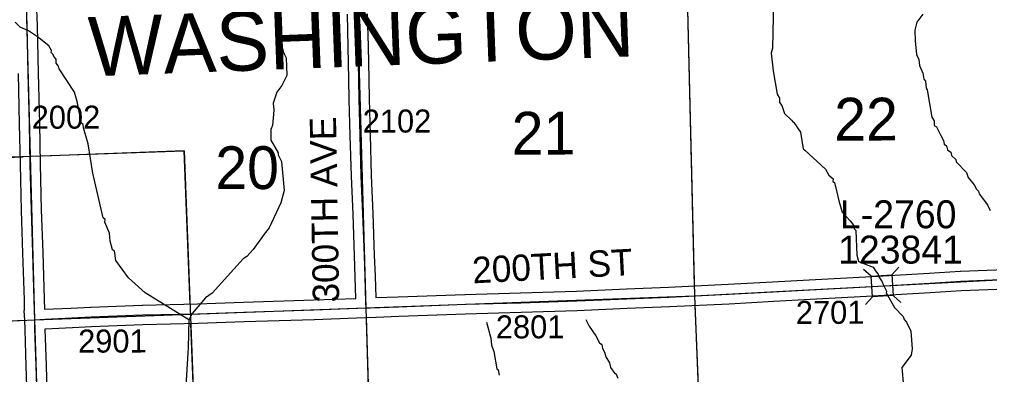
# Model space of a CAD drawing. Extents: x 128.7 to 185.5, y -21.4 to 12.6.
# Drawn here: x 153.067 to 156.014, y -5.264 to -4.184 of the extents above; entities that cross this region are included whole.
import ezdxf

# ---------------------------------------------------------------- set-up
doc = ezdxf.new("R2010")
doc.units = 0
for name, color, linetype in [('tdCoHydroRiver', 7, 'Continuous'), ('tdCoSecRdNmbr', 7, 'Continuous'), ('tdCoSecRdTxt', 7, 'Continuous'), ('tdCoSecRteBand', 7, 'Continuous'), ('tdCoSecRteCL', 7, 'Continuous'), ('tdCoSectLine', 7, 'Continuous'), ('tdCoSectLinePart', 7, 'Continuous'), ('tdCoSectNmbr', 7, 'Continuous'), ('tdCoStrucSec', 7, 'Continuous'), ('tdCoStrucSecCoName', 7, 'Continuous'), ('tdCoStrucSecFHWANum', 7, 'Continuous'), ('tdCoSurfAsphalt', 7, 'Continuous'), ('tdCoSurfGravel', 7, 'Continuous'), ('tdCoTwpBndry', 7, 'Continuous'), ('tdCoTwpBndryShd', 7, 'Continuous'), ('tdCoTwpNameTxt', 7, 'Continuous')]:
    doc.layers.add(name, color=color, linetype=linetype)

msp = doc.modelspace()

# ---------------------------------------------------------------- linework, layer by layer
at = {"layer": 'tdCoHydroRiver'}
for points in [[(155.3568, -4.1287), (155.354, -4.2709), (155.3498, -4.2868), (155.3565, -4.3402), (155.3685, -4.4108), (155.3753, -4.4232), (155.3757, -4.4358), (155.3824, -4.445), (155.3911, -4.47), (155.4124, -4.4897), (155.4173, -4.4959), (155.419, -4.4974), (155.4389, -4.5267), (155.4471, -4.5769), (155.452, -4.5814), (155.5156, -4.6391), (155.5257, -4.6577), (155.5387, -4.6683), (155.5374, -4.6762), (155.5423, -4.6792), (155.5442, -4.6886), (155.5459, -4.6917), (155.5553, -4.7356), (155.566, -4.7699), (155.5906, -4.7958), (155.6006, -4.8097), (155.6026, -4.8207), (155.6075, -4.8252), (155.6102, -4.9009), (155.6156, -4.9196), (155.6604, -4.937), (155.6688, -4.9509), (155.6754, -4.9585), (155.6773, -4.9664), (155.6873, -4.9818), (155.6891, -4.988), (155.7009, -5.0097), (155.6995, -5.0145), (155.7248, -5.0594), (155.751, -5.0868), (155.7545, -5.0962), (155.7611, -5.1038), (155.7747, -5.1317), (155.7782, -5.1853), (155.7758, -5.2043), (155.7471, -5.2416), (155.7523, -5.2983)], [(153.8429, -4.1758), (153.8573, -4.2274), (153.8596, -4.2479), (153.8687, -4.2838), (153.8772, -4.3009), (153.879, -4.3545), (153.8643, -4.385), (153.8492, -4.4045), (153.8377, -4.438), (153.84, -4.46), (153.8353, -4.5059), (153.831, -4.5187), (153.8305, -4.5503), (153.8524, -4.589), (153.8526, -4.5953), (153.8628, -4.6155), (153.8705, -4.7036), (153.8608, -4.7418), (153.8255, -4.8172), (153.8104, -4.8367), (153.7773, -4.8836), (153.7575, -4.9048), (153.7467, -4.9114), (153.6524, -5.0157), (153.6324, -5.0306), (153.5914, -5.0778), (153.581, -5.0971), (153.5792, -5.1808), (153.5681, -5.3642)], [(155.8112, -4.1677), (155.7931, -4.192), (155.7861, -4.2159), (155.7873, -4.249), (155.7919, -4.2899), (155.7988, -4.3054), (155.801, -4.3243), (155.8113, -4.3476), (155.8135, -4.3649), (155.8185, -4.371), (155.8208, -4.393), (155.8242, -4.3976), (155.8382, -4.4808), (155.8449, -4.4916), (155.8454, -4.5058), (155.8519, -4.5103), (155.8654, -4.5366), (155.8739, -4.5521), (155.8759, -4.5631), (155.8823, -4.5676), (155.8859, -4.5801), (155.8957, -4.5876), (155.8976, -4.597), (155.9107, -4.6092), (155.9125, -4.617), (155.9437, -4.649), (155.949, -4.6646), (155.9671, -4.6861), (155.9739, -4.7), (155.9804, -4.7061), (155.9823, -4.7139), (156.0072, -4.7478), (156.0157, -4.7648)], [(153.581, -5.0971), (153.4488, -5.0148), (153.3983, -4.9692), (153.3602, -4.9168), (153.356, -4.887), (153.3496, -4.8841), (153.3424, -4.8575), (153.34, -4.8339), (153.3262, -4.7996), (153.3275, -4.7917), (153.321, -4.7872), (153.2895, -4.651), (153.2754, -4.5615), (153.2611, -4.5131), (153.2608, -4.5036), (153.2559, -4.499), (153.2426, -4.4332), (153.2337, -4.4051), (153.1871, -4.3341), (153.1852, -4.3263), (153.1786, -4.317), (153.1782, -4.3044), (153.1716, -4.2968), (153.1698, -4.2905), (153.1633, -4.2844), (153.1646, -4.2781), (153.1563, -4.2642), (153.1222, -4.2369), (153.0947, -4.2189), (153.0691, -4.2072), (153.0543, -4.1919)], [(154.787, -5.0961), (154.7972, -5.1163), (154.8172, -5.1456), (154.829, -5.1672), (154.8355, -5.1717), (154.8375, -5.1843), (154.8442, -5.1951), (154.8479, -5.2092), (154.8596, -5.2277), (154.8617, -5.2418), (154.875, -5.2603), (154.8781, -5.2602), (154.8849, -5.2741)], [(154.4856, -5.1038), (154.4983, -5.1523), (154.5006, -5.1743), (154.5076, -5.193), (154.5173, -5.2464), (154.5206, -5.2494), (154.5243, -5.2651)]]:
    msp.add_lwpolyline(points, dxfattribs=at)
at = {"layer": 'tdCoSecRteBand'}
for points in [[(153.118, -4.1286), (153.1204, -4.203), (153.1204, -4.2032), (153.1204, -4.2033), (153.1239, -4.3468), (153.1276, -4.5002), (153.1276, -4.5003), (153.1276, -4.5004), (153.1298, -4.6233), (153.1333, -4.763), (153.1375, -4.8928), (153.1375, -4.8928), (153.1375, -4.8928), (153.1419, -5.0344), (153.1419, -5.0345), (153.1419, -5.0347), (153.1426, -5.065)], [(153.1426, -5.065), (153.1428, -5.065), (153.2245, -5.0613), (153.2828, -5.0581), (153.283, -5.0581), (153.2833, -5.058), (153.4399, -5.0521), (153.4401, -5.0521), (153.4404, -5.0521), (153.6078, -5.0484), (153.7477, -5.0432), (153.7478, -5.0432), (153.7479, -5.0432), (153.9606, -5.0366), (154.089, -5.0318), (154.0869, -4.9664), (154.0847, -4.9024), (154.0803, -4.7757), (154.0753, -4.6607), (154.0753, -4.6605), (154.0753, -4.6602), (154.0719, -4.5367), (154.0719, -4.5367), (154.0719, -4.5367), (154.0689, -4.4267), (154.0689, -4.4265), (154.0689, -4.4264), (154.0679, -4.3668), (154.0657, -4.2672), (154.0635, -4.1678)], [(154.1235, -4.1663), (154.1257, -4.2659), (154.1279, -4.3655), (154.1279, -4.3656), (154.1279, -4.3657), (154.1289, -4.4252), (154.1319, -4.535), (154.1353, -4.6583), (154.1402, -4.7733), (154.1402, -4.7734), (154.1402, -4.7735), (154.1447, -4.9003), (154.1447, -4.9003), (154.1447, -4.9003), (154.1469, -4.9644), (154.1469, -4.9645), (154.1469, -4.9645), (154.149, -5.0295)], [(153.0915, -5.3627), (153.0878, -5.2368), (153.084, -5.1277), (153.084, -5.1277), (153.0833, -5.0984), (153.0813, -5.0691), (153.0827, -5.069), (153.0826, -5.0677), (153.0819, -5.0361), (153.0775, -4.8947), (153.0733, -4.7648), (153.0733, -4.7647), (153.0733, -4.7646), (153.0698, -4.6247), (153.0698, -4.6246), (153.0698, -4.6245), (153.0676, -4.5016), (153.0639, -4.3483)], [(154.149, -5.0295), (154.2172, -5.027), (154.2172, -5.027), (154.2172, -5.027), (154.4202, -5.0196), (154.4204, -5.0196), (154.4205, -5.0196), (154.5891, -5.0151), (154.7585, -5.0097), (154.9107, -5.0028), (154.9108, -5.0028), (154.9109, -5.0028), (155.0385, -4.9979), (155.2192, -4.989), (155.3545, -4.9816), (155.4655, -4.9755), (155.4655, -4.9755), (155.4656, -4.9754), (155.6559, -4.9656), (155.8298, -4.9552), (155.9242, -4.9493), (155.9245, -4.9493), (155.9249, -4.9493), (156.0868, -4.9427)], [(156.0897, -5.0027), (155.9276, -5.0092), (155.8335, -5.0151), (155.8335, -5.0151), (155.8334, -5.0151), (155.6593, -5.0255), (155.6592, -5.0255), (155.6591, -5.0255), (155.4688, -5.0354), (155.3578, -5.0415), (155.3578, -5.0415), (155.3578, -5.0415), (155.2224, -5.0489), (155.2223, -5.0489), (155.2223, -5.0489), (155.0413, -5.0578), (155.0411, -5.0578), (155.0409, -5.0578), (154.9133, -5.0628), (154.761, -5.0697), (154.7608, -5.0697), (154.7606, -5.0697), (154.5909, -5.0751), (154.5908, -5.0751), (154.5908, -5.0751), (154.4222, -5.0795), (154.2194, -5.0869), (154.1507, -5.0895), (154.1499, -5.0895), (154.1499, -5.0903), (154.1203, -5.0906), (154.0907, -5.0918), (153.9627, -5.0965), (153.9626, -5.0966), (153.9626, -5.0966), (153.7498, -5.1032), (153.6098, -5.1084), (153.6096, -5.1084), (153.6094, -5.1084), (153.4419, -5.1121), (153.2858, -5.118), (153.2276, -5.1212), (153.2275, -5.1212), (153.2273, -5.1212), (153.1458, -5.1249), (153.144, -5.125), (153.1478, -5.2348), (153.1478, -5.2349), (153.1478, -5.2349), (153.1515, -5.3609)]]:
    msp.add_lwpolyline(points, dxfattribs=at)
at = {"layer": 'tdCoSecRteCL'}
for points in [[(154.1196, -5.0607), (154.1194, -5.0431), (154.1169, -4.9654), (154.1147, -4.9013), (154.1102, -4.7746), (154.1053, -4.6594), (154.1019, -4.5359), (154.0989, -4.4259), (154.0979, -4.3662), (154.0957, -4.2666), (154.0935, -4.1669), (154.0915, -4.1154), (154.0905, -4.001), (154.0873, -3.8942), (154.0853, -3.8205), (154.0861, -3.8126), (154.0876, -3.8049), (154.0905, -3.7987), (154.0967, -3.7918), (154.0991, -3.7896), (154.1048, -3.7847)], [(153.1133, -5.097), (153.1119, -5.0353), (153.1075, -4.8938), (153.1033, -4.7638), (153.0998, -4.624), (153.0976, -4.5009), (153.0939, -4.3475), (153.0905, -4.204), (153.087, -4.0999)], [(154.1196, -5.0607), (154.1328, -5.0602), (154.2183, -5.057), (154.4213, -5.0496), (154.59, -5.0451), (154.7596, -5.0397), (154.912, -5.0328), (155.0398, -5.0279), (155.2208, -5.019), (155.3562, -5.0116), (155.4672, -5.0054), (155.6575, -4.9955), (155.8316, -4.9852), (155.9261, -4.9793), (156.1182, -4.9715)], [(153.1133, -5.097), (153.1441, -5.0949), (153.226, -5.0912), (153.2844, -5.088), (153.441, -5.0821), (153.6087, -5.0784), (153.7488, -5.0732), (153.9616, -5.0666), (154.1196, -5.0607)], [(153.1292, -5.5977), (153.1257, -5.4928), (153.1215, -5.3618), (153.1178, -5.2358), (153.1139, -5.1229), (153.1133, -5.097)]]:
    msp.add_lwpolyline(points, dxfattribs=at)
at = {"layer": 'tdCoSectLine'}
for points in [[(155.0934, -4.0271), (155.1175, -5.024)], [(154.0906, -4.0568), (154.1192, -5.0607)], [(153.0867, -4.0999), (153.1129, -5.097)], [(155.1175, -5.024), (156.1179, -4.9715)], [(154.1192, -5.0607), (155.1175, -5.024)], [(155.1175, -5.024), (155.1572, -6.0165)], [(153.1129, -5.097), (154.1192, -5.0607)], [(154.1192, -5.0607), (154.1483, -6.0644)], [(152.1259, -5.1413), (153.1129, -5.097)], [(153.1129, -5.097), (153.1445, -6.0984)]]:
    msp.add_lwpolyline(points, dxfattribs=at)
at = {"layer": 'tdCoSectLinePart'}
for points in [[(155.0934, -4.0271), (155.1168, -4.9938)], [(155.1187, -5.0536), (155.1362, -5.4917)], [(154.12, -5.0902), (154.1328, -5.5315)], [(152.1561, -5.1399), (153.0832, -5.0984)]]:
    msp.add_lwpolyline(points, dxfattribs=at)
at = {"layer": 'tdCoStrucSec'}
for p, q in [((155.6542, -4.9644), (155.6308, -4.9436)), ((155.7167, -4.9606), (155.7375, -4.9372)), ((155.6579, -5.0269), (155.6372, -5.0503)), ((155.7204, -5.0231), (155.7438, -5.0439))]:
    msp.add_line(p, q, dxfattribs=at)
msp.add_lwpolyline([(155.6542, -4.9644), (155.7167, -4.9606), (155.7204, -5.0231), (155.6579, -5.0269)], close=True, dxfattribs=at)
at = {"layer": 'tdCoSurfAsphalt'}
msp.add_lwpolyline([(153.1617, -6.6031), (153.1588, -6.5162), (153.1538, -6.3729), (153.1484, -6.2215), (153.1448, -6.0984), (153.1437, -6.0713), (153.139, -5.9221), (153.1348, -5.7682), (153.1299, -5.6188), (153.1292, -5.5977), (153.1257, -5.4928), (153.1215, -5.3618), (153.1178, -5.2358), (153.1139, -5.1229), (153.1133, -5.097), (153.1119, -5.0353), (153.1075, -4.8938), (153.1033, -4.7638), (153.0998, -4.624), (153.0976, -4.5009), (153.0939, -4.3475), (153.0905, -4.204), (153.087, -4.0999)], dxfattribs=at)
at = {"layer": 'tdCoSurfGravel'}
for points in [[(154.1196, -5.0607), (154.1194, -5.0431), (154.1169, -4.9654), (154.1147, -4.9013), (154.1102, -4.7746), (154.1053, -4.6594), (154.1019, -4.5359), (154.0989, -4.4259), (154.0979, -4.3662), (154.0957, -4.2666), (154.0935, -4.1669), (154.0915, -4.1154), (154.0905, -4.001), (154.0873, -3.8942), (154.0853, -3.8205), (154.0861, -3.8126), (154.0876, -3.8049), (154.0905, -3.7987), (154.0967, -3.7918), (154.0991, -3.7896), (154.1048, -3.7847)], [(153.1133, -5.097), (153.1441, -5.0949), (153.226, -5.0912), (153.2844, -5.088), (153.441, -5.0821), (153.6087, -5.0784), (153.7488, -5.0732), (153.9616, -5.0666), (154.1196, -5.0607), (154.1328, -5.0602), (154.2183, -5.057), (154.4213, -5.0496), (154.59, -5.0451), (154.7596, -5.0397), (154.912, -5.0328), (155.0398, -5.0279), (155.2208, -5.019), (155.3562, -5.0116), (155.4672, -5.0054), (155.6575, -4.9955), (155.8316, -4.9852), (155.9261, -4.9793), (156.1182, -4.9715)]]:
    msp.add_lwpolyline(points, dxfattribs=at)
at = {"layer": 'tdCoTwpBndry'}
for points in [[(153.5675, -4.583), (153.137, -4.5997)], [(153.5853, -5.0493), (153.5675, -4.583)], [(153.0779, -4.602), (152.1451, -4.6381)], [(153.6044, -5.5502), (153.5876, -5.1092)]]:
    msp.add_lwpolyline(points, dxfattribs=at)
at = {"layer": 'tdCoTwpBndryShd'}
msp.add_lwpolyline([(151.7683, 4.8866), (151.8001, 3.8798), (151.8371, 2.8755), (151.8752, 1.8762), (151.9179, 0.8711), (151.9592, -0.1306), (152.001, -1.1385), (152.0322, -2.1463), (152.0609, -3.1441), (152.091, -4.1427), (152.1084, -4.6404), (153.0447, -4.6015), (153.5675, -4.583), (153.6062, -5.5939), (154.134, -5.5736), (154.1483, -6.0644), (155.1572, -6.0165), (155.1839, -7.0245), (155.1992, -7.5572), (156.1646, -7.5168), (157.1701, -7.4746), (158.2058, -7.4312)], dxfattribs=at)

# ---------------------------------------------------------------- texts
at = {"layer": 'tdCoSecRdNmbr'}
for s, rotation, p in [('2002', 0.1162, (153.1042, -4.5161)), ('2102', 0.1169, (154.1096, -4.5279)), ('2701', 0.1171, (155.4251, -5.1095)), ('2801', 0.1168, (154.514, -5.1535)), ('2901', 0.1163, (153.2452, -5.1967))]:
    msp.add_text(s, height=0.07, rotation=rotation, dxfattribs=at).set_placement(p)
at = {"layer": 'tdCoSecRdTxt'}
for s, rotation, p in [('300TH AVE', 91, (154.0383, -5.0438)), ('200TH ST', 3.021, (154.4443, -4.9863))]:
    msp.add_text(s, height=0.08, rotation=rotation, dxfattribs=at).set_placement(p)
at = {"layer": 'tdCoSectNmbr'}
for s, rotation, p in [('22', 0.1172, (155.5418, -4.5521)), ('21', 0.1167, (154.5622, -4.5947)), ('20', 0.1166, (153.662, -4.6996))]:
    msp.add_text(s, height=0.13, rotation=rotation, dxfattribs=at).set_placement(p)
at = {"layer": 'tdCoStrucSecCoName'}
msp.add_text('L-2760', height=0.085, dxfattribs=at).set_placement((155.559, -4.8187))
at = {"layer": 'tdCoStrucSecFHWANum'}
msp.add_text('123841', height=0.085, dxfattribs=at).set_placement((155.5535, -4.926))
at = {"layer": 'tdCoTwpNameTxt'}
msp.add_text('WASHINGTON', height=0.18, rotation=2.1165, dxfattribs=at).set_placement((153.2797, -4.3569))

doc.saveas('drawing.dxf')
